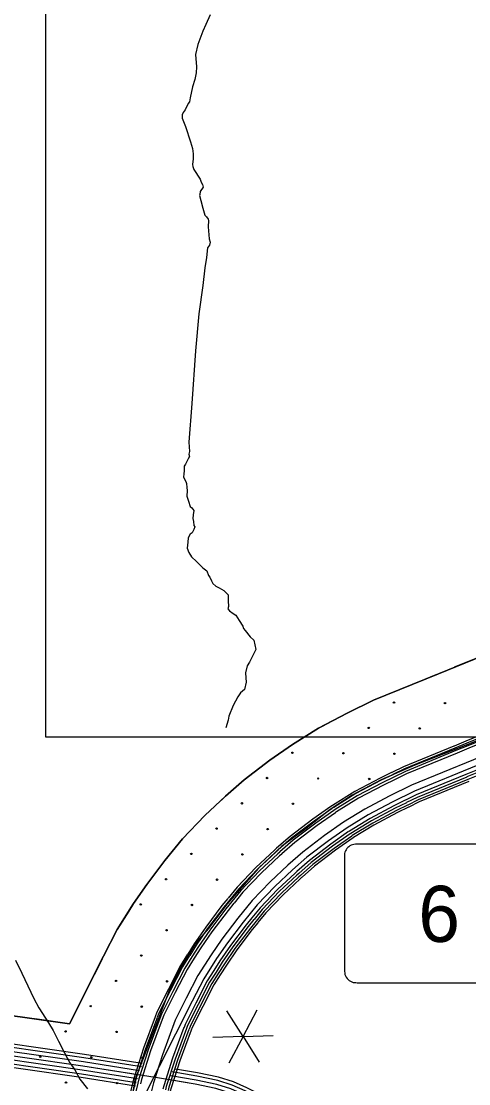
# Model space of a CAD drawing. Extents: x 1551132 to 1791609, y 378168 to 563823.
# Drawn here: x 1604322 to 1607695, y 442743 to 450741 of the extents above; entities that cross this region are included whole.
import ezdxf

# ---------------------------------------------------------------- set-up
doc = ezdxf.new("R2010")
doc.units = 0
for name, color, linetype in [('DESIGN - EROSION CONTROL - Devices', 7, 'Continuous'), ('DESIGN - ROW - Right-of-Way Linework', 7, 'Continuous'), ('DESIGN - ROW - Slope Lines', 7, 'Continuous'), ('DESIGN - SCRATCH - User 1', 7, 'Continuous'), ('DESIGN - TRAFFIC CONTROL PERMANENT - Signalization', 7, 'Continuous'), ('DESIGN - TRANSPORTATION - Text', 7, 'Continuous'), ('SURVEY - CENTERLINE - Preliminary Text', 7, 'Continuous'), ('SURVEY - CONTROL with Text', 7, 'Continuous'), ('SURVEY - VEGETATION - Features with Text', 7, 'Continuous')]:
    doc.layers.add(name, color=color, linetype=linetype)

msp = doc.modelspace()

# ---------------------------------------------------------------- linework, layer by layer
at = {"layer": 'DESIGN - EROSION CONTROL - Devices'}
for centre in [(1607130.961, 445611.763), (1607130.961, 445611.763), (1607515.514, 445608.03), (1607515.514, 445608.03), (1606940.551, 445421.354), (1606940.551, 445421.354), (1607325.104, 445417.62), (1607325.104, 445417.62), (1606365.588, 445234.677), (1606365.588, 445234.677), (1606750.141, 445230.944), (1606750.141, 445230.944), (1607134.694, 445227.21), (1607134.694, 445227.21), (1606175.179, 445044.268), (1606175.179, 445044.268), (1606559.732, 445040.534), (1606559.732, 445040.534), (1606944.285, 445036.801), (1606944.285, 445036.801), (1605984.769, 444853.858), (1605984.769, 444853.858), (1606369.322, 444850.125), (1606369.322, 444850.125), (1605794.359, 444663.448), (1605794.359, 444663.448), (1606178.912, 444659.715), (1606178.912, 444659.715), (1605603.95, 444473.039), (1605603.95, 444473.039), (1605988.503, 444469.305), (1605988.503, 444469.305), (1605413.54, 444282.629), (1605413.54, 444282.629), (1605798.093, 444278.895), (1605798.093, 444278.895), (1605223.13, 444092.219), (1605223.13, 444092.219), (1605607.683, 444088.486), (1605607.683, 444088.486), (1605417.273, 443898.076), (1605417.273, 443898.076), (1605226.864, 443707.666), (1605226.864, 443707.666), (1605036.454, 443517.257), (1605036.454, 443517.257), (1605421.007, 443513.523), (1605421.007, 443513.523), (1604846.044, 443326.847), (1604846.044, 443326.847), (1605230.597, 443323.113), (1605230.597, 443323.113), (1604655.635, 443136.437), (1604655.635, 443136.437), (1605040.188, 443132.704), (1605040.188, 443132.704), (1604465.225, 442946.027), (1604465.225, 442946.027), (1604849.778, 442942.294), (1604849.778, 442942.294), (1605234.331, 442938.56), (1605234.331, 442938.56), (1604659.368, 442751.884), (1604659.368, 442751.884), (1605043.921, 442748.151), (1605043.921, 442748.151)]:
    msp.add_circle(centre, 5.28, dxfattribs=at)
at = {"layer": 'DESIGN - ROW - Right-of-Way Linework'}
msp.add_lwpolyline([(1608433.403, 445351.003), (1604508.479, 445351), (1604508.495, 471087.555)], dxfattribs=at)
at = {"layer": 'DESIGN - ROW - Slope Lines'}
for p, q in [((1608019.34, 444545.68), (1606862.475, 444545.654)), ((1606757.276, 444444.451), (1606757.294, 443612.665)), ((1606863.69, 443503.332), (1608020.288, 443503.358))]:
    msp.add_line(p, q, dxfattribs=at)
for centre, radius, start, end in [((1606846.14, 444456.811), 89.766, 108.3711778, 161.4494944), ((1606853.103, 444385.57), 160.357, 86.6485472, 102.7002611), ((1606970.074, 444445.631), 212.779, 169.23615, 180.3208194), ((1607031.381, 443611.956), 274.065, 179.8527528, 189.8963917), ((1606847.91, 443593.921), 91.27, 198.5723833, 254.4317944), ((1606867.508, 443865.684), 362.376, 263.0109222, 269.3986306)]:
    msp.add_arc(centre, radius, start, end, dxfattribs=at)
at = {"layer": 'DESIGN - SCRATCH - User 1'}
for points in [[(1604684.615, 443193.761), (1604942.159, 443703.457), (1605044.949, 443904.271), (1605169.071, 444100.193), (1605267.652, 444242.205), (1605403.89, 444422.885), (1605537.996, 444586.039), (1605704.592, 444761.052), (1605862.413, 444908.44), (1606001.094, 445029.818), (1606195.789, 445177.78), (1606365.21, 445296.383), (1606563.147, 445418.92), (1606778.209, 445531.84), (1606977.521, 445629.134), (1607465.643, 445829.498), (1608416.554, 446216.05), (1609085.589, 446489.133)], [(1609569.935, 446077.022), (1608601.358, 445671.62), (1607725.52, 445310.876), (1607289.322, 445140.813), (1607035.161, 445030.877), (1606815.341, 444914.065), (1606650.478, 444807.562), (1606468.441, 444663.267), (1606282.97, 444529.28), (1606111.241, 444366.084), (1605874.246, 444098.11), (1605729.991, 443909.147), (1605633.818, 443795.769), (1605520.479, 443610.247), (1605444.914, 443462.518), (1605393.398, 443331.965), (1605177.011, 442770.242), (1605111.338, 442375.273)], [(1603357.871, 443389.623), (1603919.291, 443302.938), (1604684.615, 443193.761)]]:
    msp.add_lwpolyline(points, dxfattribs=at)
at = {"layer": 'DESIGN - TRAFFIC CONTROL PERMANENT - Signalization'}
for q in [(1605872.488, 443292.498), (1606100.446, 443300.47), (1605765.41, 443091.12), (1605886.289, 442897.707), (1606221.325, 443107.056), (1606114.247, 442905.679)]:
    msp.add_line((1605993.368, 443099.084), q, dxfattribs=at)
at = {"layer": 'DESIGN - TRANSPORTATION - Text'}
for points in [[(1605745.436, 450788.901), (1605712.712, 450717.091), (1605690.188, 450665.215), (1605653.188, 450565.396), (1605636.455, 450491.41), (1605641.547, 450397.166), (1605641.114, 450353.082), (1605630.614, 450303.08), (1605612.056, 450247.162), (1605595.231, 450163.16), (1605588.948, 450135.168), (1605578.807, 450121.242), (1605556.324, 450073.374), (1605542.124, 450053.482), (1605533.941, 450035.532), (1605533.708, 450011.481), (1605561.115, 449949.071), (1605598.006, 449832.451), (1605613.522, 449782.183), (1605617.139, 449742.066), (1605618.789, 449705.973), (1605612.355, 449661.947), (1605616.222, 449647.88), (1605622.005, 449625.771), (1605671.312, 449551.111), (1605679.104, 449528.985), (1605688.954, 449512.851), (1605692.762, 449492.768), (1605670.412, 449458.925), (1605668.196, 449436.908), (1605666.121, 449428.908), (1605675.754, 449390.732), (1605691.212, 449334.455), (1605706.695, 449280.187), (1605718.586, 449268.037), (1605730.419, 449249.878), (1605734.319, 449239.819), (1605731.869, 449193.743), (1605738.994, 449103.482), (1605744.744, 449077.373), (1605740.527, 449055.373), (1605726.319, 449035.481), (1605722.086, 449011.472), (1605719.828, 448985.438), (1605717.611, 448963.42), (1605706.844, 448885.368)], [(1605706.844, 448885.368), (1605689.528, 448751.273), (1605661.42, 448537.118), (1605634.687, 448258.819), (1605606.821, 447864.292), (1605585.955, 447571.909), (1605591.271, 447501.707), (1605585.071, 447481.732), (1605590.896, 447463.631), (1605578.738, 447447.722), (1605560.33, 447407.83), (1605550.172, 447391.904), (1605549.822, 447355.837), (1605547.606, 447333.811), (1605545.347, 447307.777), (1605563.047, 447275.526), (1605566.913, 447261.459), (1605570.622, 447231.358), (1605572.388, 447207.291), (1605569.972, 447165.232), (1605581.613, 447127.031), (1605595.229, 447086.805), (1605607.154, 447078.671), (1605615.062, 447068.563), (1605622.97, 447058.462), (1605616.654, 447026.461), (1605614.379, 446998.427), (1605620.145, 446974.318), (1605621.854, 446944.234), (1605629.762, 446934.134), (1605623.562, 446914.159), (1605611.32, 446890.233), (1605595.213, 446880.383), (1605580.929, 446852.474), (1605578.621, 446820.431), (1605572.163, 446774.405), (1605583.863, 446742.212), (1605605.537, 446707.92), (1605643.228, 446673.461), (1605690.81, 446626.868), (1605720.593, 446602.509), (1605734.267, 446568.3), (1605744.159, 446556.174), (1605755.892, 446527.99), (1605765.7, 446507.848), (1605789.516, 446487.564), (1605813.415, 446475.289), (1605849.24, 446454.88), (1605869.081, 446436.638), (1605880.947, 446422.487), (1605882.522, 446378.378), (1605884.105, 446336.277), (1605879.93, 446318.276), (1605891.78, 446302.126), (1605919.605, 446281.792), (1605939.496, 446269.559), (1605965.12, 446229.216), (1605990.728, 446186.865), (1605996.553, 446168.764), (1606008.427, 446154.614), (1606045.993, 446108.129), (1606073.759, 446081.787), (1606081.434, 446047.636), (1606089.084, 446011.485), (1606076.826, 445985.56), (1606042.118, 445915.774), (1606023.835, 445887.907), (1606013.319, 445835.906), (1606014.952, 445797.813), (1606016.635, 445765.729), (1606004.086, 445709.736), (1605973.828, 445686.002), (1605955.503, 445654.126), (1605918.862, 445590.374), (1605886.038, 445508.547), (1605881.738, 445478.529), (1605863.18, 445422.603)], [(1604279.025, 443673.365), (1604326.099, 443574.67), (1604416.296, 443383.34), (1604453.654, 443314.814), (1604528.602, 443201.811), (1604562.051, 443143.343), (1604603.292, 443062.749), (1604648.482, 442976.105), (1604687.781, 442901.545), (1604725.28, 442847.043), (1604764.613, 442776.491), (1604821.945, 442703.748)]]:
    msp.add_lwpolyline(points, dxfattribs=at)
at = {"layer": 'SURVEY - CENTERLINE - Preliminary Text'}
for points in [[(1612782.494, 447245.338), (1610912.121, 446480.175), (1609697.482, 445982.803), (1608680.606, 445567.75), (1607730.336, 445181.456), (1607264.247, 444990.143), (1607094.501, 444907.274), (1606910.489, 444810.663), (1606750.451, 444711.585), (1606608.421, 444612.157), (1606443.883, 444487.112), (1606331.91, 444389.11), (1606197.388, 444263.481), (1606062.558, 444121.836), (1605953.944, 443989.699), (1605834.822, 443831.72), (1605752.482, 443713.1), (1605653.417, 443556.737), (1605566.086, 443386.116), (1605482.871, 443221.429), (1605385.823, 442960.83), (1605317.741, 442749.766), (1605263.476, 442528.419)], [(1608047.729, 445473.989), (1607673.063, 445321.676), (1607584.19, 445285.192)], [(1608054.321, 445457.78), (1607679.679, 445305.476), (1607590.831, 445269.008)], [(1608061.854, 445439.246), (1607687.237, 445286.959), (1607598.431, 445250.508)], [(1608070.337, 445420.796), (1607694.912, 445268.183), (1607606.973, 445232.091)], [(1607583.365, 445284.867), (1607202.207, 445128.413), (1607114.342, 445085.52)], [(1607590.015, 445268.675), (1607209.374, 445112.437), (1607122.026, 445069.795)], [(1607597.606, 445250.175), (1607217.565, 445094.179), (1607130.8, 445051.819)], [(1608136.019, 445259.2), (1607760.869, 445106.696), (1607673.204, 445070.72)], [(1608143.66, 445240.408), (1607768.544, 445087.92), (1607680.912, 445051.953)], [(1607606.148, 445231.749), (1607225.873, 445075.661), (1607140.508, 445033.994)], [(1608151.185, 445221.883), (1607776.102, 445069.403), (1607688.504, 445033.452)], [(1607113.551, 445085.128), (1607026.061, 445042.419), (1606835.332, 444942.283), (1606667.069, 444838.113), (1606656.336, 444830.588)], [(1607121.226, 445069.403), (1607033.969, 445026.802), (1606844.015, 444927.074), (1606676.703, 444823.488), (1606666.378, 444816.254)], [(1607130, 445051.427), (1607043.002, 445008.96), (1606853.94, 444909.69), (1606687.711, 444806.787), (1606677.852, 444799.879)], [(1607139.708, 445033.594), (1607052.169, 444990.859), (1606864.007, 444892.065), (1606698.902, 444789.854), (1606690.277, 444783.82)], [(1607672.379, 445070.378), (1607297.321, 444916.432), (1607217.032, 444877.231)], [(1607680.079, 445051.611), (1607305.629, 444897.915), (1607225.923, 444859.006)], [(1607687.679, 445033.111), (1607313.821, 444879.656), (1607234.698, 444841.03)], [(1607694.32, 445016.919), (1607320.987, 444863.681), (1607242.381, 444825.305)], [(1607216.232, 444876.84), (1607130.992, 444835.222), (1606950.554, 444740.494), (1606794.883, 444644.117), (1606790.275, 444640.9)], [(1607225.131, 444858.614), (1607140.15, 444817.13), (1606960.621, 444722.869), (1606806.049, 444627.174), (1606801.908, 444624.274)], [(1607233.906, 444840.639), (1607149.191, 444799.288), (1606970.546, 444705.493), (1606817.049, 444610.466), (1606813.374, 444607.891)], [(1606655.653, 444830.113), (1606519.131, 444734.544), (1606348.068, 444604.54), (1606246.562, 444515.696)], [(1606665.686, 444815.779), (1606529.448, 444720.41), (1606359.143, 444590.973), (1606258.087, 444502.529)], [(1606677.153, 444799.396), (1606541.239, 444704.243), (1606371.793, 444575.473), (1606271.262, 444487.479)], [(1606689.527, 444783.295), (1606553.197, 444687.859), (1606384.626, 444559.747), (1606285.303, 444472.82)], [(1607241.581, 444824.913), (1607157.1, 444783.67), (1606979.229, 444690.285), (1606826.682, 444595.84), (1606823.407, 444593.549)], [(1606789.558, 444640.391), (1606656.02, 444546.906), (1606494.965, 444424.511), (1606400.184, 444341.55)], [(1606801.191, 444623.774), (1606667.978, 444530.522), (1606507.79, 444408.785), (1606413.542, 444326.291)], [(1606812.658, 444607.382), (1606679.769, 444514.355), (1606520.448, 444393.277), (1606426.708, 444311.241)], [(1606822.691, 444593.049), (1606690.085, 444500.221), (1606531.514, 444379.709), (1606438.233, 444298.066)], [(1606245.904, 444515.121), (1606230.321, 444501.487), (1606090.758, 444371.142), (1605949.053, 444222.28), (1605880.704, 444139.128)], [(1606257.429, 444501.954), (1606242.063, 444488.504), (1606103.074, 444358.709), (1605962.169, 444210.671), (1605894.22, 444128.011)], [(1606270.604, 444486.904), (1606255.471, 444473.662), (1606117.157, 444344.492), (1605977.152, 444197.413), (1605909.67, 444115.311)], [(1606284.637, 444472.237), (1606269.079, 444458.611), (1606131.432, 444330.075), (1605992.352, 444183.962), (1605925.92, 444103.135)], [(1606399.517, 444340.967), (1606386.067, 444329.2), (1606254.237, 444206.08), (1606123.073, 444068.284), (1606060.666, 443992.366)], [(1606412.875, 444325.708), (1606399.675, 444314.149), (1606268.52, 444191.663), (1606138.273, 444054.834), (1606076.333, 443979.482)], [(1606426.041, 444310.658), (1606413.092, 444299.316), (1606282.595, 444177.446), (1606153.256, 444041.575), (1606091.782, 443966.782)], [(1606437.574, 444297.491), (1606424.825, 444286.332), (1606294.919, 444165.012), (1606166.372, 444029.967), (1606105.299, 443955.673)], [(1605880.137, 444138.436), (1605834.922, 444083.435), (1605712.1, 443920.539), (1605626.243, 443796.86), (1605576.519, 443718.367)], [(1605893.662, 444127.328), (1605848.671, 444072.601), (1605726.274, 443910.28), (1605640.826, 443787.177), (1605591.302, 443709)], [(1605909.112, 444114.627), (1605864.388, 444060.226), (1605742.482, 443898.546), (1605657.492, 443776.118), (1605608.194, 443698.299)], [(1605925.353, 444102.444), (1605880.329, 444047.675), (1605758.915, 443886.654), (1605674.4, 443764.901), (1605625.818, 443688.216)], [(1606060.091, 443991.674), (1606017.392, 443939.731), (1605900.245, 443784.369), (1605819.78, 443668.449), (1605773.156, 443594.855)], [(1606075.766, 443978.79), (1606033.334, 443927.172), (1605916.686, 443772.477), (1605836.688, 443657.232), (1605790.298, 443583.997)], [(1606091.216, 443966.09), (1606049.05, 443914.797), (1605932.886, 443760.743), (1605853.354, 443646.173), (1605807.189, 443573.296)], [(1606104.732, 443954.973), (1606062.8, 443903.972), (1605947.069, 443750.484), (1605867.946, 443636.49), (1605821.972, 443563.929)], [(1605576.036, 443717.617), (1605521.754, 443631.931), (1605431.081, 443454.785), (1605343.875, 443282.205), (1605330.691, 443246.796)], [(1605590.819, 443708.25), (1605536.97, 443623.247), (1605446.681, 443446.851), (1605359.932, 443275.18), (1605347.091, 443240.696)], [(1605607.71, 443697.549), (1605554.353, 443613.314), (1605464.505, 443437.784), (1605378.29, 443267.155), (1605365.841, 443233.712)], [(1605625.343, 443687.466), (1605571.986, 443603.247), (1605482.58, 443428.584), (1605396.898, 443259.013), (1605385.165, 443227.487)], [(1605772.681, 443594.105), (1605723.607, 443516.645), (1605638.059, 443349.507), (1605556.969, 443189.028), (1605548.628, 443166.619)], [(1605789.814, 443583.247), (1605741.24, 443506.578), (1605656.142, 443340.315), (1605575.586, 443180.894), (1605567.636, 443159.535)], [(1605806.714, 443572.538), (1605758.623, 443496.644), (1605673.967, 443331.248), (1605593.935, 443172.869), (1605586.377, 443152.56)], [(1605821.497, 443563.179), (1605773.84, 443487.961), (1605689.566, 443323.315), (1605610.002, 443165.844), (1605602.777, 443146.452)], [(1605330.383, 443245.971), (1605242.71, 443010.54), (1605171.928, 442791.109), (1605163.403, 442756.333)], [(1605346.783, 443239.862), (1605259.243, 443004.789), (1605188.778, 442786.334), (1605180.403, 442752.166)], [(1605365.524, 443232.887), (1605278.143, 442998.231), (1605208.027, 442780.867), (1605199.819, 442747.408)], [(1605384.849, 443226.654), (1605297.309, 442991.572), (1605227.552, 442775.333), (1605219.735, 442743.458)], [(1605548.311, 443165.777), (1605462.122, 442934.329), (1605395.481, 442727.724), (1605389.148, 442701.915)], [(1605567.319, 443158.702), (1605481.288, 442927.671), (1605415.006, 442722.19), (1605408.848, 442697.09)], [(1605586.06, 443151.718), (1605500.179, 442921.112), (1605434.255, 442716.732), (1605428.272, 442692.323)], [(1605602.46, 443145.61), (1605516.72, 442915.371), (1605451.105, 442711.957), (1605445.272, 442688.156)], [(1605163.195, 442755.466), (1605114.913, 442558.544), (1605074.939, 442310.296), (1605066.997, 442247.653)], [(1605180.186, 442751.299), (1605132.079, 442555.061), (1605092.255, 442307.804), (1605084.355, 442245.453)], [(1605199.611, 442746.541), (1605151.695, 442551.086), (1605112.054, 442304.954), (1605104.196, 442242.936)]]:
    msp.add_lwpolyline(points, dxfattribs=at)
at = {"layer": 'SURVEY - CONTROL with Text'}
for points in [[(1605213.869, 442840.085), (1604790.237, 442906.97), (1603879.767, 443036.848), (1603063.628, 443162.859), (1602317.246, 443281.528), (1602004.853, 443331.529), (1601888.564, 443357.563), (1601733.493, 443396.556), (1601582.938, 443433.807), (1601451.883, 443456.591), (1601304.253, 443479.449)], [(1605227.227, 442869.361), (1604794.837, 442937.629), (1603884.325, 443067.507), (1603068.428, 443193.485), (1602322.129, 443312.137), (1602010.694, 443361.988), (1601895.73, 443387.722), (1601741.001, 443426.64), (1601589.321, 443464.157), (1601456.916, 443487.183), (1601309.111, 443510.067)], [(1605234.377, 442894.262), (1604798.662, 442963.055), (1603888.1, 443092.949), (1603072.403, 443218.894), (1602326.179, 443337.538), (1602015.536, 443387.264), (1601901.68, 443412.748), (1601747.217, 443451.591), (1601594.621, 443489.341), (1601461.082, 443512.559), (1601313.144, 443535.468)], [(1605199.378, 442779.6), (1604781.021, 442845.652), (1603870.667, 442975.513), (1603054.028, 443101.607), (1602307.479, 443220.293), (1601993.17, 443270.611), (1601874.231, 443297.228), (1601718.493, 443336.404), (1601570.171, 443373.088), (1601441.833, 443395.406), (1601294.561, 443418.206)], [(1605201.503, 442810.651), (1604785.629, 442876.311), (1603875.217, 443006.18), (1603058.828, 443132.233), (1602312.362, 443250.911), (1601999.011, 443301.07), (1601881.397, 443327.396), (1601725.993, 443366.48), (1601576.555, 443403.448), (1601446.858, 443425.998), (1601299.411, 443448.832)], [(1605182.561, 442725.849), (1604772.746, 442790.55), (1603862.476, 442920.403), (1603045.403, 443046.556), (1602298.704, 443165.275), (1601982.67, 443215.86), (1601861.348, 443243.019), (1601705.01, 443282.336), (1601558.697, 443318.537), (1601432.8, 443340.421), (1601285.853, 443363.18)], [(1605188.253, 442749.974), (1604776.421, 442814.992), (1603866.109, 442944.854), (1603049.228, 443070.981), (1602302.596, 443189.684), (1601987.328, 443240.152), (1601867.064, 443267.069), (1601710.985, 443306.32), (1601563.788, 443342.738), (1601436.8, 443364.813), (1601289.72, 443387.589)], [(1605633.851, 442739.624), (1605364.449, 442784.925), (1604785.629, 442876.311), (1603875.217, 443006.18)], [(1609887.166, 440820.168), (1609244.673, 441120.518), (1608702.036, 441383.107), (1608196.482, 441633.264), (1607796.158, 441829.227), (1607223.221, 442118.801), (1606778.382, 442338.09), (1606402.033, 442521.477), (1606144.147, 442652.781), (1606021.2, 442712.174), (1605921.911, 442756.733), (1605809.622, 442791.526), (1605650.359, 442825.802), (1605485.121, 442853.586)], [(1609820.351, 440754.575), (1609206.999, 441041.299), (1608663.479, 441304.314), (1608157.749, 441554.562), (1607757.092, 441750.683), (1607184.047, 442040.315), (1606739.783, 442259.321), (1606362.917, 442442.959), (1606105.165, 442574.195), (1605984.159, 442632.647), (1605890.861, 442674.523), (1605787.372, 442706.59), (1605633.851, 442739.624), (1605441.289, 442772.008)], [(1609837.368, 440780.834), (1609220.316, 441069.291), (1608677.103, 441332.156), (1608171.44, 441582.379), (1607770.9, 441778.442), (1607197.889, 442068.049), (1606753.424, 442287.155), (1606376.741, 442470.709), (1606118.939, 442601.971), (1605997.25, 442660.748), (1605901.836, 442703.574), (1605795.239, 442736.608), (1605639.684, 442770.084), (1605448.255, 442802.276)], [(1609861.942, 440803.576), (1609233.632, 441097.292), (1608690.728, 441360.007), (1608185.124, 441610.188), (1607784.708, 441806.201), (1607211.738, 442095.792), (1606767.066, 442314.997), (1606390.566, 442498.46), (1606132.714, 442629.747), (1606010.342, 442688.857), (1605912.811, 442732.633), (1605803.097, 442766.625), (1605645.517, 442800.534), (1605459.022, 442831.893)]]:
    msp.add_lwpolyline(points, dxfattribs=at)
at = {"layer": 'SURVEY - VEGETATION - Features with Text'}
for points in [[(1609085.589, 446489.133), (1608416.554, 446216.05), (1607465.643, 445829.498), (1606977.521, 445629.134), (1606778.209, 445531.84), (1606563.147, 445418.92), (1606365.21, 445296.383), (1606195.789, 445177.78), (1606001.094, 445029.818), (1605862.413, 444908.44), (1605704.592, 444761.052), (1605537.996, 444586.039), (1605403.89, 444422.885), (1605267.652, 444242.205), (1605169.071, 444100.193), (1605044.949, 443904.271), (1604942.159, 443703.457), (1604684.615, 443193.761)], [(1607829.826, 445977.544), (1607585.265, 445878.124)], [(1609721.882, 445938.761), (1608699.464, 445521.441), (1607749.244, 445135.172), (1607284.722, 444944.491), (1607117.092, 444862.664), (1606935.305, 444767.212), (1606777.958, 444669.809), (1606637.895, 444571.756), (1606475.515, 444448.353), (1606365.443, 444352.017), (1606232.588, 444227.939), (1606100.024, 444088.685), (1605993.243, 443958.765), (1605875.337, 443802.394), (1605794.156, 443685.458), (1605696.883, 443531.912), (1605610.652, 443363.449), (1605111.338, 442375.273)], [(1607446.335, 445821.573), (1607202.107, 445721.32)], [(1607202.107, 445721.32), (1606977.521, 445629.134), (1606958.455, 445619.826)], [(1606823.658, 445554.024), (1606778.209, 445531.84), (1606589.247, 445432.62)], [(1606589.247, 445432.62), (1606563.147, 445418.92), (1606365.21, 445296.383), (1606363.802, 445295.4)], [(1606240.921, 445209.373), (1606195.789, 445177.78), (1606029.46, 445051.377)], [(1606029.46, 445051.377), (1606001.094, 445029.818), (1605862.413, 444908.44), (1605830.206, 444878.355)], [(1605720.575, 444775.978), (1605704.592, 444761.052), (1605537.996, 444586.039), (1605537.671, 444585.648)], [(1605537.671, 444585.648), (1605403.89, 444422.885), (1605371.791, 444380.317)], [(1605281.485, 444260.547), (1605267.652, 444242.205), (1605169.071, 444100.193), (1605132.597, 444042.616)], [(1605132.597, 444042.616), (1605044.949, 443904.271), (1604999.283, 443815.052)], [(1604931.051, 443681.465), (1604811.987, 443445.834)], [(1604811.987, 443445.834), (1604692.923, 443210.203)], [(1604684.615, 443193.761), (1603919.291, 443302.938), (1603357.871, 443389.623)], [(1604684.615, 443193.761), (1604423.263, 443231.045)]]:
    msp.add_lwpolyline(points, dxfattribs=at)

# ---------------------------------------------------------------- texts
at = {"layer": 'DESIGN - ROW - Slope Lines'}
msp.add_text('6', height=422.405, rotation=0.0012583, dxfattribs=at).set_placement((1607314.381, 443810.371))

doc.saveas('drawing.dxf')
